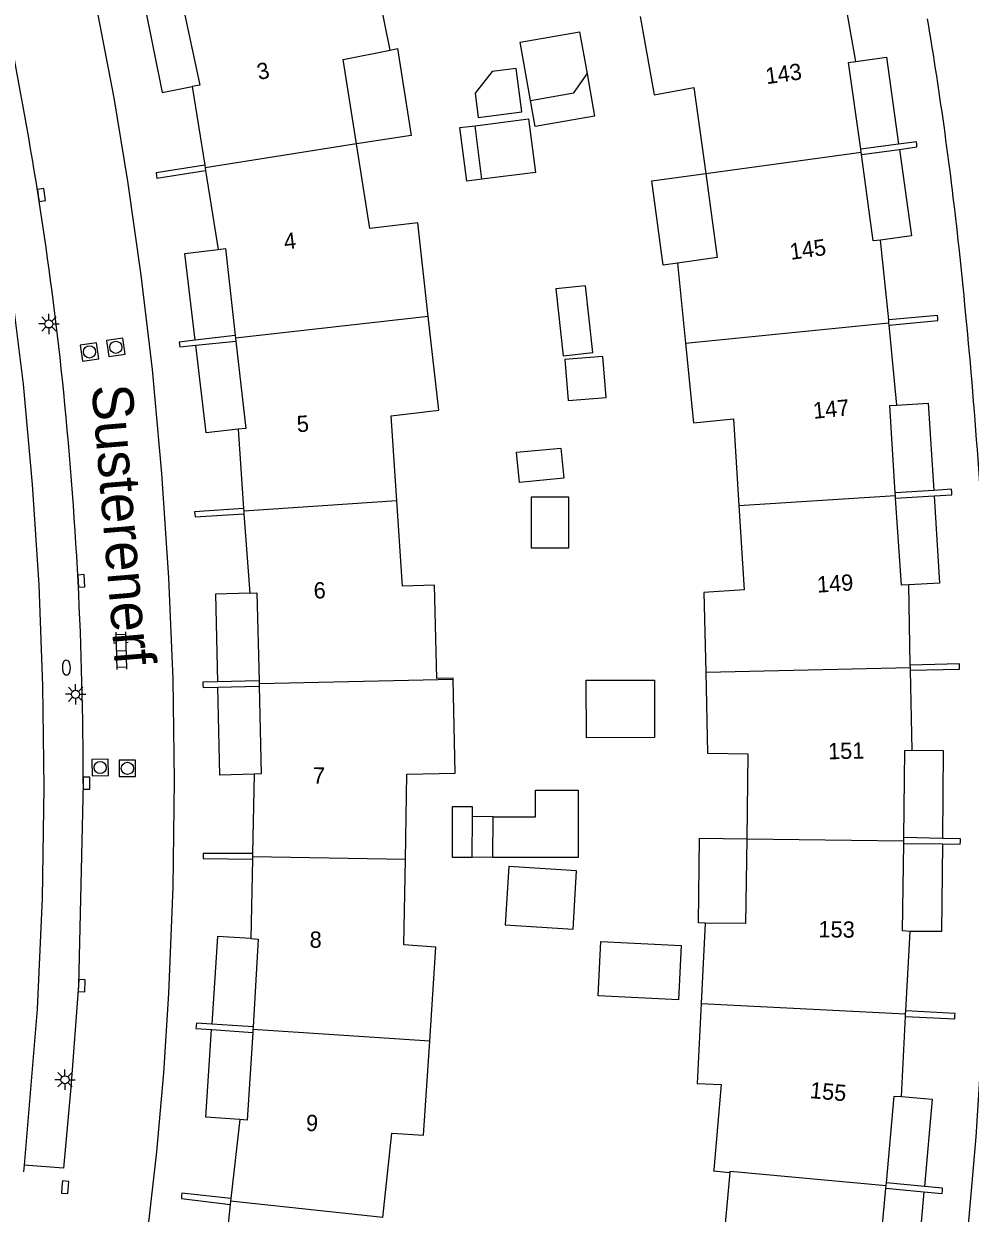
# Model space of a CAD drawing. Extents: x 125000 to 129004, y 397500 to 399008.
# Drawn here: x 126853.6 to 126911.6, y 398731.9 to 398805 of the extents above; entities that cross this region are included whole.
import ezdxf

# ---------------------------------------------------------------- set-up
doc = ezdxf.new("R2010")
doc.units = 0
for name, color, linetype in [('gg-afsc-muur', 7, 'Continuous'), ('gg-anno-huisnummerreeks BGT', 7, 'Continuous'), ('gg-anno-openbare ruimte label', 7, 'Continuous'), ('gg-bbg-gedigitaliseerde bijgebouw', 7, 'Continuous'), ('gg-bbg-hoofdgebouw', 7, 'Continuous'), ('gg-bbg-luifel en loopbrug', 7, 'Continuous'), ('gg-bbg-tussenscheiding', 7, 'Continuous'), ('gg-knt-verharding', 7, 'Continuous'), ('gg-knt-verharding nz', 7, 'Continuous'), ('gt-symb-brandkraan', 7, 'Continuous'), ('gt-symb-klinker verharding', 7, 'Continuous'), ('gt-symb-kolk', 7, 'Continuous'), ('gt-symb-lichtmast', 7, 'Continuous'), ('gt-symb-rioolschacht', 7, 'Continuous')]:
    doc.layers.add(name, color=color, linetype=linetype)

# ---------------------------------------------------------------- blocks, each defined once
blk = doc.blocks.new('gt0-LMAST')
at = {"layer": 'gt-symb-lichtmast'}
for p, q in [((-0.182, 0.173), (-0.447, 0.438)), ((-0.005, 0.246), (-0.005, 0.621)), ((0.172, 0.173), (0.437, 0.438)), ((-0.255, -0.004), (-0.63, -0.004)), ((-0.182, -0.181), (-0.447, -0.446)), ((-0.005, -0.254), (-0.005, -0.629)), ((0.437, -0.446), (0.172, -0.181)), ((0.245, -0.004), (0.62, -0.004))]:
    blk.add_line(p, q, dxfattribs=at)
blk.add_circle((-0.005, -0.004), 0.25, dxfattribs=at)
blk = doc.blocks.new('gt0-KOLK')
at = {"layer": 'gt-symb-kolk'}
blk.add_lwpolyline([(0, 0), (0.375, 0), (0.375, 0.4), (-0.375, 0.4), (-0.375, 0), (0, 0)], dxfattribs=at)
blk = doc.blocks.new('gt0-BR')
at = {"layer": 'gt-symb-brandkraan'}
for centre, radius, start, end in [((-0.244, 0), 0.206, 107.56694, 252.43307), ((0.599, -2.664), 3, 106.89205, 107.56694), ((0, -0.691), 0.938, 73.10799, 106.89205), ((-0.599, -2.664), 3, 72.43309, 73.10799), ((0.244, 0), 0.206, 287.56695, 72.43309), ((0.599, 2.664), 3, 252.43307, 253.10797), ((0, 0.691), 0.938, 253.10797, 286.89206), ((-0.599, 2.664), 3, 286.89206, 287.56695)]:
    blk.add_arc(centre, radius, start, end, dxfattribs=at)
blk = doc.blocks.new('gt0-KL1')
at = {"layer": 'gt-symb-klinker verharding'}
for p, q in [((-1.15, 0.3), (1.15, 0.3)), ((-1, -0.3), (-1, 0.3)), ((-0.5, 0.3), (-0.5, 0.45)), ((0, -0.3), (0, 0.3)), ((0.5, 0.3), (0.5, 0.45)), ((1, -0.3), (1, 0.3)), ((-1.15, -0.3), (1.15, -0.3)), ((-0.5, -0.45), (-0.5, -0.3)), ((0.5, -0.45), (0.5, -0.3))]:
    blk.add_line(p, q, dxfattribs=at)
blk = doc.blocks.new('gt0-RS')
at = {"layer": 'gt-symb-rioolschacht'}
blk.add_lwpolyline([(-0.5, -0.5), (0.5, -0.5), (0.5, 0.5), (-0.5, 0.5)], close=True, dxfattribs=at)
blk.add_circle((0, 0), 0.375, dxfattribs=at)

msp = doc.modelspace()

# ---------------------------------------------------------------- linework, layer by layer
at = {"layer": 'gg-afsc-muur'}
for points in [[(126908.354, 398797.551), (126908.34, 398797.711), (126907.241, 398797.561)], [(126907.286, 398797.241), (126908.368, 398797.391), (126908.354, 398797.551)], [(126864.653, 398796.271), (126861.677, 398795.795), (126861.697, 398795.638)], [(126861.697, 398795.638), (126861.716, 398795.481), (126864.703, 398795.951)], [(126909.643, 398786.89), (126909.63, 398787.049), (126906.631, 398786.771)], [(126906.663, 398786.447), (126909.655, 398786.731), (126909.643, 398786.89)], [(126864.073, 398785.519), (126863.095, 398785.402), (126863.109, 398785.254)], [(126863.109, 398785.254), (126863.122, 398785.106), (126864.11, 398785.21)], [(126910.501, 398776.197), (126910.493, 398776.366), (126909.399, 398776.3)], [(126909.42, 398775.965), (126910.509, 398776.027), (126910.501, 398776.197)], [(126867.04, 398775.182), (126864.034, 398774.984), (126864.047, 398774.83)], [(126864.047, 398774.83), (126864.061, 398774.675), (126867.063, 398774.858)], [(126910.972, 398765.49), (126910.972, 398765.648), (126907.957, 398765.569)], [(126907.964, 398765.255), (126910.973, 398765.331), (126910.972, 398765.49)], [(126865.444, 398764.539), (126864.529, 398764.517), (126864.543, 398764.355)], [(126864.543, 398764.355), (126864.558, 398764.192), (126865.452, 398764.214)], [(126909.927, 398754.594), (126911.028, 398754.585), (126911.032, 398754.741)], [(126911.032, 398754.741), (126911.036, 398754.897), (126909.93, 398754.924)], [(126864.556, 398753.854), (126864.553, 398753.698), (126867.579, 398753.646)], [(126867.586, 398753.995), (126864.558, 398754.01), (126864.556, 398753.854)], [(126907.664, 398743.994), (126910.684, 398743.856), (126910.696, 398744.012)], [(126910.696, 398744.012), (126910.707, 398744.168), (126907.683, 398744.345)], [(126864.131, 398743.42), (126864.111, 398743.256), (126865.072, 398743.19)], [(126865.093, 398743.522), (126864.151, 398743.583), (126864.131, 398743.42)], [(126866.254, 398732.815), (126863.247, 398733.142), (126863.237, 398732.981)], [(126908.797, 398733.234), (126909.912, 398733.133), (126909.928, 398733.291)], [(126909.928, 398733.291), (126909.944, 398733.448), (126908.826, 398733.554)], [(126863.237, 398732.981), (126863.226, 398732.82), (126866.215, 398732.457)]]:
    msp.add_lwpolyline(points, dxfattribs=at)
at = {"layer": 'gg-bbg-gedigitaliseerde bijgebouw'}
for p, q in [((126881.665, 398795.404), (126881.243, 398798.694)), ((126881.076, 398753.77), (126881.083, 398756.266)), ((126882.343, 398753.767), (126882.351, 398756.264))]:
    msp.add_line(p, q, dxfattribs=at)
for points in [[(126884.65, 398800.244), (126884.015, 398803.816), (126887.659, 398804.464), (126888.119, 398801.876)], [(126883.775, 398802.213), (126882.287, 398802.022), (126881.254, 398800.686), (126881.445, 398799.198)], [(126881.445, 398799.198), (126884.117, 398799.54), (126883.775, 398802.213)], [(126884.65, 398800.244), (126887.31, 398800.717), (126888.119, 398801.876)], [(126881.243, 398798.694), (126884.534, 398799.116), (126884.955, 398795.825), (126881.665, 398795.404)], [(126886.2, 398788.669), (126886.649, 398784.568), (126888.468, 398784.767), (126888.019, 398788.868), (126886.2, 398788.669)], [(126886.75, 398784.33), (126886.956, 398781.813), (126889.287, 398782.003), (126889.081, 398784.521), (126886.75, 398784.33)], [(126883.785, 398778.638), (126886.52, 398778.903), (126886.699, 398777.055), (126883.964, 398776.79), (126883.785, 398778.638)], [(126884.701, 398772.753), (126884.707, 398775.899), (126886.989, 398775.895), (126886.983, 398772.749), (126884.701, 398772.753)], [(126882.351, 398756.264), (126884.95, 398756.255), (126884.955, 398757.901), (126887.581, 398757.893), (126887.568, 398753.751), (126882.343, 398753.767)], [(126879.84, 398756.863), (126879.831, 398753.774), (126881.076, 398753.77)], [(126881.083, 398756.266), (126881.085, 398756.86), (126879.84, 398756.863)], [(126883.324, 398753.196), (126883.101, 398749.623), (126887.257, 398749.363), (126887.48, 398752.936), (126883.324, 398753.196)], [(126888.964, 398748.598), (126893.905, 398748.345), (126893.734, 398745.015), (126888.794, 398745.268), (126888.964, 398748.598)]]:
    msp.add_lwpolyline(points, dxfattribs=at)
at = {"layer": 'gg-bbg-hoofdgebouw'}
for p, q in [((126876.042, 398803.341), (126874.904, 398808.99)), ((126904.605, 398802.645), (126903.753, 398807.467)), ((126863.893, 398801.104), (126864.653, 398796.271)), ((126904.945, 398797.079), (126904.922, 398797.244)), ((126904.967, 398796.921), (126904.945, 398797.079)), ((126864.653, 398796.271), (126864.678, 398796.108)), ((126864.678, 398796.108), (126864.703, 398795.951)), ((126864.703, 398795.951), (126865.471, 398791.095)), ((126906.631, 398786.771), (126906.13, 398791.662)), ((126893.663, 398790.26), (126894.154, 398785.342)), ((126906.649, 398786.591), (126906.631, 398786.771)), ((126906.663, 398786.447), (126906.649, 398786.591)), ((126907.141, 398781.533), (126906.663, 398786.447)), ((126866.532, 398785.812), (126866.551, 398785.643)), ((126866.551, 398785.643), (126866.571, 398785.469)), ((126866.714, 398780.065), (126867.04, 398775.182)), ((126907.048, 398775.978), (126907.037, 398776.158)), ((126907.058, 398775.83), (126907.048, 398775.978)), ((126867.04, 398775.182), (126867.05, 398775.032)), ((126867.05, 398775.032), (126867.063, 398774.858)), ((126867.063, 398774.858), (126867.425, 398769.983)), ((126907.957, 398765.569), (126907.86, 398770.491)), ((126907.96, 398765.42), (126907.957, 398765.569)), ((126907.964, 398765.255), (126907.96, 398765.42)), ((126908.073, 398760.343), (126907.964, 398765.255)), ((126867.996, 398764.599), (126868.001, 398764.43)), ((126868.001, 398764.43), (126868.004, 398764.275)), ((126867.683, 398758.867), (126867.586, 398753.995)), ((126907.568, 398754.786), (126907.57, 398754.981)), ((126907.566, 398754.612), (126907.568, 398754.786)), ((126867.579, 398753.646), (126867.482, 398748.774)), ((126867.582, 398753.8), (126867.579, 398753.646)), ((126867.586, 398753.995), (126867.582, 398753.8)), ((126895.374, 398749.732), (126895.128, 398744.787)), ((126907.683, 398744.345), (126907.952, 398749.222)), ((126907.409, 398739.076), (126907.664, 398743.994)), ((126907.664, 398743.994), (126907.673, 398744.163)), ((126907.673, 398744.163), (126907.683, 398744.345)), ((126867.622, 398743.357), (126867.612, 398743.192)), ((126867.612, 398743.192), (126867.601, 398743.017)), ((126866.805, 398737.678), (126866.254, 398732.815)), ((126906.474, 398733.61), (126906.489, 398733.776)), ((126906.459, 398733.447), (126906.474, 398733.61)), ((126866.215, 398732.457), (126865.706, 398727.61)), ((126866.236, 398732.657), (126866.215, 398732.457)), ((126866.254, 398732.815), (126866.236, 398732.657))]:
    msp.add_line(p, q, dxfattribs=at)
for points in [[(126863.237, 398806.467), (126864.347, 398801.176), (126863.893, 398801.104)], [(126891.383, 398805.41), (126892.239, 398800.597), (126894.671, 398801.03), (126895.401, 398795.758)], [(126873.967, 398797.571), (126873.15, 398802.758), (126876.042, 398803.341)], [(126904.922, 398797.244), (126904.171, 398802.573), (126904.605, 398802.645)], [(126878.373, 398786.979), (126877.724, 398792.724), (126874.783, 398792.392), (126873.967, 398797.571)], [(126906.13, 398791.662), (126905.682, 398791.616), (126904.967, 398796.921)], [(126895.401, 398795.758), (126896.114, 398790.608), (126893.663, 398790.26)], [(126865.471, 398791.095), (126865.923, 398791.164), (126866.532, 398785.812)], [(126876.442, 398775.663), (126876.091, 398780.885), (126879.024, 398781.217), (126878.373, 398786.979)], [(126866.571, 398785.469), (126867.173, 398780.096), (126866.714, 398780.065)], [(126894.154, 398785.342), (126894.644, 398780.442), (126897.102, 398780.688), (126897.438, 398775.37)], [(126907.037, 398776.158), (126906.701, 398781.506), (126907.141, 398781.533)], [(126878.895, 398764.74), (126878.763, 398770.473), (126876.794, 398770.428), (126876.442, 398775.663)], [(126907.86, 398770.491), (126907.41, 398770.482), (126907.058, 398775.83)], [(126897.438, 398775.37), (126897.766, 398770.194), (126895.29, 398770.035), (126895.404, 398765.128)], [(126867.425, 398769.983), (126867.846, 398770.008), (126867.996, 398764.599)], [(126876.972, 398753.631), (126877.066, 398758.865), (126880.031, 398758.933), (126879.907, 398764.687)], [(126879.907, 398764.687), (126879.905, 398764.762), (126878.895, 398764.74)], [(126895.404, 398765.128), (126895.519, 398760.17), (126897.986, 398760.122), (126897.919, 398754.91)], [(126868.004, 398764.275), (126868.123, 398758.888), (126867.683, 398758.867)], [(126907.57, 398754.981), (126907.619, 398760.337), (126908.073, 398760.343)], [(126897.919, 398754.91), (126897.852, 398749.713), (126895.374, 398749.732)], [(126907.952, 398749.222), (126907.483, 398749.248), (126907.566, 398754.612)], [(126878.465, 398742.48), (126878.844, 398748.258), (126876.878, 398748.387), (126876.972, 398753.631)], [(126867.482, 398748.774), (126867.941, 398748.747), (126867.622, 398743.357)], [(126895.128, 398744.787), (126894.884, 398739.889), (126896.352, 398739.816), (126895.89, 398734.587)], [(126867.601, 398743.017), (126867.262, 398737.626), (126866.805, 398737.678)], [(126875.576, 398731.65), (126876.135, 398736.83), (126878.087, 398736.708), (126878.465, 398742.48)], [(126906.489, 398733.776), (126906.963, 398739.104), (126907.409, 398739.076)], [(126895.89, 398734.587), (126895.883, 398734.508), (126896.889, 398734.419)], [(126896.889, 398734.419), (126896.413, 398729.264), (126893.944, 398729.499), (126893.32, 398724.597)], [(126906.421, 398728.038), (126905.965, 398728.096), (126906.459, 398733.447)]]:
    msp.add_lwpolyline(points, dxfattribs=at)
at = {"layer": 'gg-bbg-luifel en loopbrug'}
for p, q in [((126907.241, 398797.561), (126904.922, 398797.244)), ((126904.967, 398796.921), (126907.286, 398797.241)), ((126866.532, 398785.812), (126864.073, 398785.519)), ((126864.11, 398785.21), (126866.571, 398785.469)), ((126909.399, 398776.3), (126907.037, 398776.158)), ((126907.058, 398775.83), (126909.42, 398775.965)), ((126867.996, 398764.599), (126865.444, 398764.539)), ((126865.452, 398764.214), (126868.004, 398764.275)), ((126882.351, 398756.264), (126881.083, 398756.266)), ((126909.93, 398754.924), (126907.57, 398754.981)), ((126907.566, 398754.612), (126909.927, 398754.594)), ((126882.343, 398753.767), (126881.076, 398753.77)), ((126867.622, 398743.357), (126865.093, 398743.522)), ((126865.072, 398743.19), (126867.601, 398743.017)), ((126908.826, 398733.554), (126906.489, 398733.776)), ((126906.459, 398733.447), (126908.797, 398733.234))]:
    msp.add_line(p, q, dxfattribs=at)
for points in [[(126860.983, 398806.01), (126862.035, 398800.734), (126863.893, 398801.104)], [(126876.042, 398803.341), (126876.484, 398803.43), (126877.324, 398798.1), (126873.967, 398797.571)], [(126904.605, 398802.645), (126906.487, 398802.91), (126907.241, 398797.561)], [(126888.119, 398801.876), (126888.579, 398799.289), (126884.935, 398798.641), (126884.65, 398800.244)], [(126881.665, 398795.404), (126880.735, 398795.285), (126880.313, 398798.575), (126881.243, 398798.694)], [(126907.286, 398797.241), (126908.034, 398791.93), (126906.13, 398791.662)], [(126893.663, 398790.26), (126892.8, 398790.14), (126892.086, 398795.299), (126895.401, 398795.758)], [(126864.073, 398785.519), (126863.437, 398790.852), (126865.471, 398791.095)], [(126866.714, 398780.065), (126864.751, 398779.831), (126864.11, 398785.21)], [(126907.141, 398781.533), (126909.063, 398781.654), (126909.399, 398776.3)], [(126909.42, 398775.965), (126909.757, 398770.61), (126907.86, 398770.491)], [(126867.425, 398769.983), (126865.317, 398769.933), (126865.444, 398764.539)], [(126888.07, 398764.641), (126892.253, 398764.655), (126892.265, 398761.129), (126888.082, 398761.115), (126888.07, 398764.641)], [(126867.683, 398758.867), (126865.58, 398758.817), (126865.452, 398764.214)], [(126908.073, 398760.343), (126909.979, 398760.326), (126909.93, 398754.924)], [(126895.374, 398749.732), (126894.949, 398749.737), (126895.016, 398754.947), (126897.919, 398754.91)], [(126909.927, 398754.594), (126909.877, 398749.204), (126907.952, 398749.222)], [(126867.482, 398748.774), (126865.444, 398748.907), (126865.093, 398743.522)], [(126866.805, 398737.678), (126864.722, 398737.814), (126865.072, 398743.19)], [(126907.409, 398739.076), (126909.302, 398738.908), (126908.826, 398733.554)], [(126908.797, 398733.234), (126908.32, 398727.869), (126906.421, 398728.038)]]:
    msp.add_lwpolyline(points, dxfattribs=at)
at = {"layer": 'gg-bbg-tussenscheiding'}
for p, q in [((126873.967, 398797.571), (126864.678, 398796.108)), ((126895.401, 398795.758), (126904.945, 398797.079)), ((126878.373, 398786.979), (126866.551, 398785.643)), ((126894.154, 398785.342), (126906.649, 398786.591)), ((126876.442, 398775.663), (126867.05, 398775.032)), ((126897.438, 398775.37), (126907.048, 398775.978)), ((126895.404, 398765.128), (126907.96, 398765.42)), ((126879.907, 398764.687), (126868.001, 398764.43)), ((126897.919, 398754.91), (126907.568, 398754.786)), ((126876.972, 398753.631), (126867.582, 398753.8)), ((126895.128, 398744.787), (126907.673, 398744.163)), ((126878.465, 398742.48), (126867.612, 398743.192)), ((126875.576, 398731.65), (126866.236, 398732.657))]:
    msp.add_line(p, q, dxfattribs=at)
msp.add_lwpolyline([(126896.889, 398734.419), (126896.896, 398734.494), (126906.474, 398733.61)], dxfattribs=at)
at = {"layer": 'gg-knt-verharding'}
msp.add_line((126853.567, 398734.863), (126853.534, 398734.465), dxfattribs=at)
for points in [[(126856.006, 398702.217), (126856.9, 398705.998), (126857.867, 398710.501), (126858.754, 398715.02), (126859.549, 398719.432), (126860.249, 398723.861), (126861.041, 398729.767), (126861.712, 398735.688), (126862.135, 398740.539), (126862.442, 398745.399), (126862.714, 398751.941), (126862.803, 398758.488), (126862.712, 398764.711), (126862.452, 398770.929), (126862.024, 398777.33), (126861.44, 398783.718), (126860.759, 398789.51), (126859.937, 398795.284), (126859.093, 398800.401), (126858.119, 398805.494), (126856.931, 398810.901), (126855.629, 398816.282), (126854.401, 398820.996), (126853.005, 398825.973)], [(126845.331, 398823.727), (126847.659, 398815.125), (126848.978, 398809.705), (126850.18, 398804.257), (126851.021, 398800.083), (126851.745, 398795.888), (126852.7, 398789.365), (126853.502, 398782.822), (126854.067, 398776.666), (126854.463, 398770.497), (126854.705, 398764.292), (126854.777, 398758.083), (126854.669, 398751.262), (126854.373, 398744.446), (126853.567, 398734.863)], [(126912.799, 398757.301), (126912.693, 398750.355), (126912.418, 398743.413), (126911.983, 398736.597), (126911.377, 398729.795), (126910.571, 398722.822), (126909.606, 398715.87), (126908.632, 398709.839), (126907.518, 398703.832), (126906.135, 398697.132), (126904.61, 398690.463)]]:
    msp.add_lwpolyline(points, dxfattribs=at)
for centre, radius, start, end in [((126674.065, 398765.783), 238.245, 6.12535, 9.53461), ((126538.186, 398751.141), 374.911, 3.23616, 6.13455)]:
    msp.add_arc(centre, radius, start, end, dxfattribs=at)
at = {"layer": 'gg-knt-verharding nz'}
msp.add_lwpolyline([(126857.2, 398758.307), (126856.907, 398745.895), (126856.439, 398739.642), (126855.994, 398734.68), (126853.567, 398734.863)], dxfattribs=at)
for centre, radius, start, end in [((126626.674, 398758.816), 230.529, 6.04535, 11.47013), ((126617.018, 398758.34), 240.182, 359.99207, 5.91557)]:
    msp.add_arc(centre, radius, start, end, dxfattribs=at)

# ---------------------------------------------------------------- block references
at = {"layer": 'gt-symb-brandkraan', "rotation": -88.73969615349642}
msp.add_blockref('gt0-BR', (126856.164, 398765.415), dxfattribs=at)
at = {"layer": 'gt-symb-klinker verharding', "rotation": -88.28164199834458}
msp.add_blockref('gt0-KL1', (126859.525, 398766.457), dxfattribs=at)
at = {"layer": 'gt-symb-kolk'}
for p, rotation in [((126854.439, 398794.408), -81.1405706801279), ((126856.88, 398770.73), -87.02032621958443), ((126857.2, 398758.319), -90.00000000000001), ((126856.907, 398745.895), -92.6936110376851), ((126855.889, 398733.528), -95.16330681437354)]:
    msp.add_blockref('gt0-KOLK', p, dxfattribs=dict(at, rotation=rotation))
at = {"layer": 'gt-symb-lichtmast'}
for p in [(126855.094, 398786.526), (126856.731, 398763.781), (126856.084, 398740.112)]:
    msp.add_blockref('gt0-LMAST', p, dxfattribs=at)
at = {"layer": 'gt-symb-rioolschacht'}
for p, rotation in [((126859.202, 398785.086), -81.78079075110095), ((126857.585, 398784.802), -81.65913313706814), ((126858.234, 398759.287), -88.39613722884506), ((126859.907, 398759.231), -90.51564809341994)]:
    msp.add_blockref('gt0-RS', p, dxfattribs=dict(at, rotation=rotation))

# ---------------------------------------------------------------- texts
at = {"layer": 'gg-anno-huisnummerreeks BGT'}
for s, rotation, p in [('3', 11.6, (126867.969, 398801.493)), ('143', 8, (126899.143, 398801.24)), ('4', 6.5, (126869.568, 398791.082)), ('145', 7.9, (126900.629, 398790.456)), ('147', 5.5, (126902.033, 398780.693)), ('5', 3.8, (126870.337, 398779.869)), ('149', 3.8, (126902.263, 398770.017)), ('6', 1.6, (126871.352, 398769.654)), ('151', 1.3, (126902.919, 398759.785)), ('7', 358.9, (126871.284, 398758.297)), ('153', 359.2, (126902.312, 398748.86)), ('8', 358.9, (126871.082, 398748.223)), ('155', 354.8, (126901.765, 398738.986)), ('9', 356.6, (126870.841, 398736.978))]:
    msp.add_text(s, height=1, rotation=rotation, dxfattribs=at).set_placement(p)
at = {"layer": 'gg-anno-openbare ruimte label'}
msp.add_text('Susterenerf', height=2.5, rotation=274.8, dxfattribs=at).set_placement((126857.705, 398782.72))

doc.saveas('drawing.dxf')
